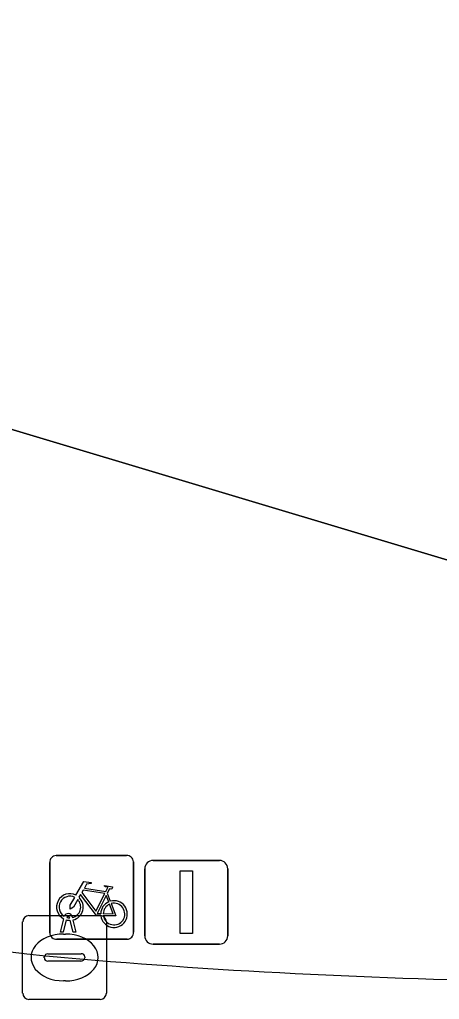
# Model space of a CAD drawing. Extents: x 161772 to 163126, y 383092 to 383917.
# Drawn here: x 163062.53 to 163067.55, y 383651.45 to 383663.14 of the extents above; entities that cross this region are included whole.
import ezdxf

# ---------------------------------------------------------------- set-up
doc = ezdxf.new("R2010")
doc.units = 0
for name, color, linetype in [('IMGEO_Fietsenrek', 7, 'Continuous'), ('IMGEO_Kolk', 7, 'Continuous'), ('IMGEO_Lichtmast', 7, 'Continuous'), ('IMGEO_Pand', 7, 'Continuous'), ('IMGEO_Rijbaan_lokaal_gesloten', 7, 'Continuous'), ('IMGEO_Voetpad_open', 7, 'Continuous')]:
    doc.layers.add(name, color=color, linetype=linetype)

msp = doc.modelspace()

# ---------------------------------------------------------------- linework, layer by layer
at = {"layer": 'IMGEO_Fietsenrek'}
for p, q in [((163062.894, 383652.239), (163062.894, 383653.08)), ((163062.894, 383653.08), (163062.894, 383652.239)), ((163062.969, 383653.164), (163063.81, 383653.164)), ((163063.81, 383653.164), (163062.969, 383653.164)), ((163063.894, 383653.089), (163063.894, 383652.248)), ((163063.894, 383652.248), (163063.894, 383653.089)), ((163063.581, 383652.713), (163063.617, 383652.618)), ((163063.021, 383652.248), (163063.06, 383652.408)), ((163063.09, 383652.396), (163063.055, 383652.248)), ((163063.132, 383652.42), (163063.131, 383652.424)), ((163063.173, 383652.248), (163063.139, 383652.39)), ((163063.163, 383652.431), (163063.164, 383652.424)), ((163063.171, 383652.394), (163063.206, 383652.248)), ((163063.819, 383652.164), (163062.978, 383652.164)), ((163062.978, 383652.164), (163063.819, 383652.164)), ((163063.055, 383652.248), (163063.021, 383652.248)), ((163063.206, 383652.248), (163063.173, 383652.248))]:
    msp.add_line(p, q, dxfattribs=at)
for points in [[(163063.207, 383652.69), (163063.302, 383652.854), (163063.388, 383652.84), (163063.39, 383652.831), (163063.334, 383652.82), (163063.307, 383652.775), (163063.563, 383652.734)], [(163063.55, 383652.709), (163063.293, 383652.75), (163063.276, 383652.721), (163063.443, 383652.501), (163063.55, 383652.709)], [(163063.563, 383652.734), (163063.588, 383652.783), (163063.582, 383652.787), (163063.559, 383652.791), (163063.547, 383652.798), (163063.546, 383652.801), (163063.548, 383652.806), (163063.643, 383652.791), (163063.645, 383652.781), (163063.635, 383652.768), (163063.623, 383652.762), (163063.609, 383652.768), (163063.581, 383652.713)], [(163063.228, 383652.638), (163063.176, 383652.548), (163063.136, 383652.523), (163063.137, 383652.57), (163063.192, 383652.664)], [(163063.503, 383652.446), (163063.453, 383652.446), (163063.262, 383652.697), (163063.243, 383652.665)], [(163063.598, 383652.611), (163063.568, 383652.688), (163063.459, 383652.47), (163063.502, 383652.47)], [(163063.532, 383652.47), (163063.652, 383652.469), (163063.608, 383652.583)], [(163063.628, 383652.59), (163063.683, 383652.445), (163063.533, 383652.445)]]:
    msp.add_lwpolyline(points, dxfattribs=at)
for centre, radius, start, end in [((163062.972, 383653.086), 0.0779, 92.4484, 184.2845), ((163062.972, 383653.086), 0.0779, 92.4484, 184.2845), ((163063.816, 383653.086), 0.0779, 2.4484, 94.2845), ((163063.816, 383653.086), 0.0779, 2.4484, 94.2845), ((163063.134, 383652.549), 0.159, 62.6766, 242.1369), ((163063.134, 383652.549), 0.129, 63.3192, 238.903), ((163063.134, 383652.549), 0.129, 283.6043, 43.4302), ((163063.134, 383652.549), 0.159, 283.5766, 46.6042), ((163063.661, 383652.465), 0.159, 113.3408, 178.3217), ((163063.661, 383652.465), 0.159, 187.0065, 105.7708), ((163063.661, 383652.465), 0.129, 113.923, 177.9556), ((163063.661, 383652.465), 0.129, 188.6715, 104.5883), ((163063.114, 383652.42), 0.0499, 12.8025, 158.6934), ((163063.134, 383652.549), 0.159, 253.9967, 271.7867), ((163063.114, 383652.42), 0.0174, 12.8025, 163.4502), ((163063.134, 383652.549), 0.129, 253.415, 269.0204), ((163062.972, 383652.242), 0.0779, 182.4484, 274.2845), ((163062.972, 383652.242), 0.0779, 182.4484, 274.2845), ((163063.816, 383652.242), 0.0779, 272.4484, 4.2845), ((163063.816, 383652.242), 0.0779, 272.4484, 4.2845)]:
    msp.add_arc(centre, radius, start, end, dxfattribs=at)
at = {"layer": 'IMGEO_Kolk'}
for p, q in [((163062.57, 383651.521), (163062.57, 383652.373)), ((163062.645, 383652.447), (163063.497, 383652.447)), ((163063.571, 383652.373), (163063.571, 383651.521)), ((163063.058, 383652.227), (163063.083, 383652.227)), ((163062.829, 383651.941), (163062.829, 383651.953)), ((163063.267, 383651.904), (163062.869, 383651.904)), ((163062.872, 383651.99), (163063.27, 383651.99)), ((163063.313, 383651.953), (163063.313, 383651.941)), ((163063.081, 383651.667), (163063.056, 383651.667)), ((163063.497, 383651.447), (163062.645, 383651.447))]:
    msp.add_line(p, q, dxfattribs=at)
for points in [[(163062.57, 383651.521), (163062.57, 383652.373)], [(163062.645, 383652.447), (163063.497, 383652.447)], [(163063.571, 383652.373), (163063.571, 383651.521)], [(163063.497, 383651.447), (163062.645, 383651.447)]]:
    msp.add_lwpolyline(points, dxfattribs=at)
for centre, radius, start, end in [((163062.647, 383652.371), 0.0765, 91.552, 178.448), ((163062.647, 383652.371), 0.0765, 91.552, 178.448), ((163063.495, 383652.371), 0.0765, 1.552, 88.448), ((163063.495, 383652.371), 0.0765, 1.552, 88.448), ((163062.869, 383651.95), 0.0403, 85.8775, 175.7526), ((163062.866, 383651.94), 0.0366, 178.938, 274.7102), ((163063.27, 383651.947), 0.043, 264.8664, 352.4533), ((163063.274, 383651.952), 0.0386, 1.7309, 96.639), ((163062.647, 383651.523), 0.0765, 181.552, 268.448), ((163062.647, 383651.523), 0.0765, 181.552, 268.448), ((163063.495, 383651.523), 0.0765, 271.552, 358.448), ((163063.495, 383651.523), 0.0765, 271.552, 358.448)]:
    msp.add_arc(centre, radius, start, end, dxfattribs=at)
for centre, major_axis, ratio, start_param, end_param in [((163063.057, 383651.947), (-0.387, 0.002), 0.722429, 4.712389, 7.853982), ((163063.082, 383651.947), (-0.39, 0.002), 0.717154, 1.570796, 4.712389)]:
    msp.add_ellipse(centre, major_axis=major_axis, ratio=ratio, start_param=start_param, end_param=end_param, dxfattribs=at)
at = {"layer": 'IMGEO_Lichtmast'}
for p, q in [((163064.129, 383653.106), (163064.919, 383653.106)), ((163064.919, 383653.106), (163064.129, 383653.106)), ((163064.029, 383652.206), (163064.029, 383653.006)), ((163064.029, 383653.006), (163064.029, 383652.206)), ((163065.019, 383653.006), (163065.019, 383652.206)), ((163065.019, 383652.206), (163065.019, 383653.006)), ((163064.919, 383652.106), (163064.129, 383652.106)), ((163064.129, 383652.106), (163064.919, 383652.106))]:
    msp.add_line(p, q, dxfattribs=at)
msp.add_lwpolyline([(163064.449, 383652.981), (163064.599, 383652.981), (163064.599, 383652.231), (163064.449, 383652.231), (163064.449, 383652.981)], dxfattribs=at)
for centre, start, end in [((163064.129, 383653.006), 90, 180), ((163064.129, 383653.006), 90, 180), ((163064.919, 383653.006), 0, 90), ((163064.919, 383653.006), 360, 90), ((163064.129, 383652.206), 180, 270), ((163064.129, 383652.206), 180, 270), ((163064.919, 383652.206), 270, 0), ((163064.919, 383652.206), 270, 0)]:
    msp.add_arc(centre, 0.1, start, end, dxfattribs=at)
at = {"layer": 'IMGEO_Pand'}
msp.add_lwpolyline([(163078.539, 383699.313), (163066.681, 383696.654), (163062.197, 383666.331), (163060.118, 383658.944), (163069.345, 383656.181), (163076.875, 383657.883), (163076.568, 383659.239), (163079.181, 383659.807), (163083.584, 383660.817), (163084.374, 383661.171), (163084.912, 383661.736), (163085.219, 383662.508), (163085.21, 383663.319), (163082.122, 383677.458), (163083.4, 383677.745)], close=True, dxfattribs=at)
at = {"layer": 'IMGEO_Rijbaan_lokaal_gesloten'}
for centre, radius, start, end in [((163067.481, 383696.723), 44.995, 255.131, 264.3752), ((163069.797, 383729.624), 77.969, 265.05141, 269.37552)]:
    msp.add_arc(centre, radius, start, end, dxfattribs=at)
at = {"layer": 'IMGEO_Voetpad_open'}
msp.add_lwpolyline([(163072.304, 383651.693), (163087.356, 383652.363), (163087.329, 383660.249), (163086.559, 383660.077), (163083.895, 383659.473), (163083.048, 383659.28), (163080.381, 383658.672), (163079.531, 383658.486), (163076.875, 383657.883), (163069.345, 383656.181), (163060.118, 383658.944), (163059.886, 383658.12), (163042.936, 383662.935)], dxfattribs=at)
for centre, radius, start, end in [((163067.481, 383696.723), 44.995, 255.131, 264.3752), ((163069.797, 383729.624), 77.969, 265.05141, 269.37552)]:
    msp.add_arc(centre, radius, start, end, dxfattribs=at)

doc.saveas('drawing.dxf')
